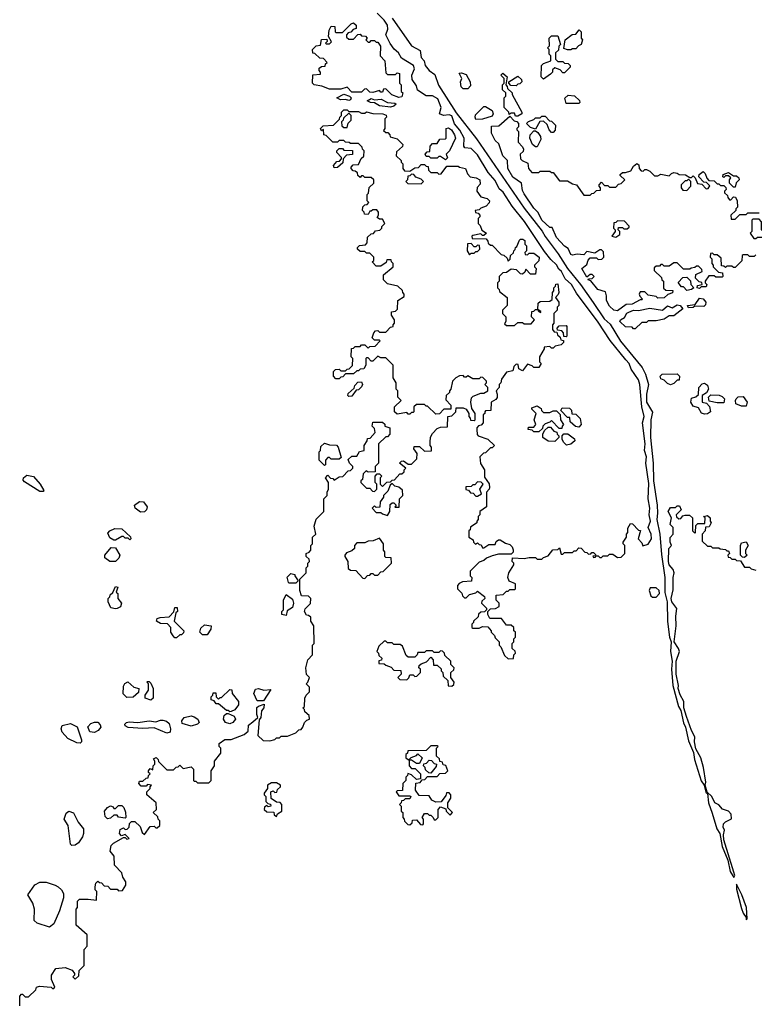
# Model space of a CAD drawing. Extents: x 2386423 to 2568864, y 578392 to 761999.
# Tile 288 of 454: x 2471980 to 2476545, y 735904 to 742020. Entities that reach past the tile are written whole.
import ezdxf

# ---------------------------------------------------------------- set-up
doc = ezdxf.new("R2010")
doc.units = 0

msp = doc.modelspace()

# ---------------------------------------------------------------- linework, layer by layer
at = {"layer": '0CON05XD'}
for points in [[(2475035, 740470), (2475005, 740450), (2474981.7, 740448.3), (2474960, 740425), (2474960, 740395), (2474950, 740385), (2474950, 740355), (2474960, 740345), (2474961.7, 740331.7), (2475010, 740295), (2475010, 740245), (2474980, 740215), (2474980, 740195), (2475000, 740175), (2475000, 740145), (2474991.7, 740131.7), (2475005, 740120), (2475055, 740120), (2475075, 740140), (2475105, 740140), (2475115, 740130), (2475158.3, 740131.7), (2475180, 740155), (2475160, 740175), (2475161.7, 740208.3), (2475175, 740210), (2475185, 740220), (2475200, 740220), (2475201.7, 740211.7), (2475218.3, 740201.7), (2475218.3, 740208.3), (2475200, 740220), (2475201.7, 740258.3), (2475215, 740270), (2475275, 740272.5), (2475288.3, 740281.7), (2475290, 740325), (2475300, 740335), (2475300, 740355), (2475310, 740365), (2475311.7, 740378.3), (2475325, 740380), (2475330, 740325), (2475327, 740313), (2475310, 740295), (2475330, 740265), (2475330, 740245), (2475320, 740235), (2475320, 740215), (2475300, 740195), (2475300, 740135), (2475290, 740125), (2475290, 740095), (2475301.7, 740081.7), (2475318.3, 740078.3), (2475321.7, 740061.7), (2475338.3, 740048.3), (2475341.7, 740031.7), (2475358.3, 740028.3), (2475360, 740015), (2475345, 740000), (2475308.3, 739991.7), (2475295, 739980), (2475285, 739980), (2475275, 739990), (2475240, 739985), (2475240, 739975), (2475210, 739925), (2475210, 739895), (2475220, 739885), (2475205, 739860), (2475175, 739860), (2475165, 739870), (2475135, 739880), (2475105, 739840), (2475081.7, 739851.7), (2475078.3, 739878.3), (2475065, 739880), (2475050, 739865), (2475045, 739840), (2475005, 739830), (2474973, 739787), (2474970, 739765), (2474960, 739755), (2474960, 739735), (2474940, 739715), (2474947.5, 739695), (2474947, 739673), (2474939.3, 739660.7), (2474910, 739645), (2474908.3, 739591.7), (2474875, 739590), (2474870, 739585), (2474870, 739575), (2474860, 739565), (2474860, 739515), (2474848.3, 739501.7), (2474831.7, 739498.3), (2474820, 739485), (2474820, 739475), (2474823, 739443), (2474830, 739435), (2474890, 739415), (2474930, 739375), (2474915, 739360), (2474905, 739360), (2474875, 739330), (2474861.7, 739328.3), (2474840, 739305), (2474843, 739263), (2474867.5, 739225), (2474868.3, 739178.3), (2474897, 739137), (2474900, 739115), (2474897, 739103), (2474880, 739085), (2474880, 738995), (2474840, 738965), (2474840, 738945), (2474830, 738935), (2474830, 738915), (2474820, 738905), (2474820, 738895), (2474781.7, 738868.3), (2474778.3, 738851.7), (2474770, 738845), (2474770, 738805), (2474798.3, 738788.3), (2474800, 738775), (2474811.7, 738761.7), (2474825, 738770), (2474835, 738760), (2474848.3, 738758.3), (2474855, 738740), (2474865, 738740), (2474895, 738760), (2474935, 738760), (2474941.7, 738778.3), (2474955, 738790), (2474965, 738790), (2474998.3, 738768.3), (2475025, 738760), (2475040, 738745), (2475047, 738727), (2475047.5, 738712.5), (2475035, 738700), (2474955, 738700), (2474915, 738690), (2474880, 738675), (2474865, 738660), (2474835, 738650), (2474780, 738595), (2474780, 738565), (2474790, 738555), (2474788.3, 738531.7), (2474732.5, 738527.5), (2474711.7, 738518.3), (2474700, 738505), (2474700, 738485), (2474728.3, 738458.3), (2474731.7, 738441.7), (2474745, 738430), (2474755, 738430), (2474775, 738450), (2474815, 738460), (2474825, 738470), (2474868.3, 738438.3), (2474870, 738425), (2474851.7, 738408.3), (2474850, 738395), (2474880, 738365), (2474880, 738355), (2474868.3, 738341.7), (2474845, 738340), (2474831.7, 738328.3), (2474828.3, 738311.7), (2474800, 738285), (2474800, 738275), (2474790, 738265), (2474790, 738245), (2474795, 738240), (2474835, 738240), (2474855, 738250), (2474888.3, 738248.3), (2474910, 738225), (2474910, 738215), (2474930, 738195), (2474935, 738180), (2474960, 738155), (2474960, 738135), (2474970, 738125), (2474991.7, 738071.7), (2475015, 738050), (2475048.3, 738051.7), (2475050, 738075), (2475060, 738085), (2475058.3, 738098.3), (2475040, 738115), (2475040, 738145), (2475050, 738155), (2475050, 738175), (2475060, 738185), (2475060, 738215), (2475050, 738225), (2475050, 738245), (2475035, 738260), (2475005, 738260), (2474975, 738300), (2474901.7, 738301.7), (2474890, 738325), (2474890, 738345), (2474905, 738360), (2474937, 738363), (2474960, 738375), (2474960, 738395), (2474940, 738415), (2474940, 738445), (2474985, 738450), (2475005, 738470), (2475015, 738470), (2475025, 738480), (2475055, 738480), (2475060, 738485), (2475060, 738515), (2475021.7, 738531.7), (2475012.5, 738555), (2475020, 738585), (2475050, 738635), (2475050, 738645), (2475040, 738655), (2475041.7, 738678.3), (2475115, 738672.5), (2475145, 738680), (2475185, 738680), (2475195, 738670), (2475225, 738670), (2475235, 738680), (2475265, 738690), (2475293, 738727), (2475325, 738730), (2475335, 738740), (2475345, 738700), (2475355, 738700), (2475365, 738710), (2475415, 738710), (2475425, 738720), (2475438.3, 738721.7), (2475455, 738740), (2475468.3, 738738.3), (2475491.7, 738711.7), (2475505, 738710), (2475515, 738700), (2475528.3, 738701.7), (2475535, 738710), (2475545, 738710), (2475558.3, 738698.3), (2475560, 738690), (2475541.7, 738688.3), (2475545, 738680), (2475558.3, 738681.7), (2475560, 738690), (2475575, 738690), (2475585, 738680), (2475595, 738680), (2475605, 738690), (2475635, 738690), (2475645, 738700), (2475665, 738700), (2475695, 738680), (2475718.3, 738681.7), (2475740, 738705), (2475740, 738755), (2475730, 738765), (2475730, 738775), (2475750, 738805), (2475750, 738825), (2475760, 738835), (2475758.3, 738861.7), (2475775, 738890), (2475788.3, 738888.3), (2475825, 738850), (2475838.3, 738848.3), (2475822.5, 738795), (2475845, 738770), (2475851.7, 738751.7), (2475885, 738762.9), (2475905.3, 738795), (2475903.8, 738825), (2475885.8, 738865), (2475900.8, 738905), (2475890.9, 738945), (2475895.5, 738985), (2475884.5, 739044.5), (2475888.5, 739138.5), (2475870, 739265), (2475874.2, 739305), (2475862.8, 739345), (2475866.7, 739385), (2475850.6, 739515), (2475859.7, 739555), (2475845.4, 739615), (2475833.6, 739755), (2475825, 739782.2), (2475780.1, 739850.1), (2475766.5, 739885), (2475746.9, 739906.9), (2475648.3, 740028.3), (2475575, 740140.4), (2475440.5, 740320.5), (2475409.2, 740375), (2475370.1, 740410.1), (2475346.1, 740456.1), (2475330.5, 740470.5), (2475315, 740498.2), (2475280.3, 740530.3), (2475240.9, 740580.9), (2475116.6, 740766.6), (2475040.9, 740860.9), (2474985, 740948.1), (2474960.3, 740970.3), (2474935, 741021.5), (2474890.7, 741070.7), (2474825, 741180), (2474785, 741219.1), (2474746.7, 741225), (2474740, 741235), (2474742.5, 741285), (2474715, 741334.2), (2474682.2, 741372.2), (2474665, 741422.5), (2474649.6, 741429.6), (2474613.9, 741423.9), (2474588.8, 741435), (2474599.3, 741475), (2474578.4, 741528.4), (2474545, 741547.5), (2474505, 741546.7), (2474451.7, 741581.7), (2474445, 741610), (2474418.3, 741648.3), (2474417.5, 741675), (2474432.5, 741715), (2474427.8, 741735), (2474351.7, 741781.7), (2474333.3, 741815), (2474307, 741837), (2474281.7, 741871.7), (2474255.8, 741925), (2474268.2, 741961.8), (2474265.9, 741985), (2474245, 742017.3), (2474201.3, 742061.3)], [(2474295, 742029.4), (2474415, 741857.1), (2474468.3, 741828.3), (2474474.3, 741785), (2474494.3, 741764.3), (2474500, 741735), (2474525, 741703.5), (2474560.5, 741680.5), (2474582.8, 741612.8), (2474691.4, 741441.4), (2474819.1, 741279.1), (2475115, 740849.1), (2475226.4, 740706.4), (2475245, 740672.7), (2475326.5, 740566.5), (2475383.2, 740475), (2475464.8, 740374.8), (2475543.2, 740263.2), (2475612.7, 740162.7), (2475648.5, 740128.5), (2475713.6, 740023.6), (2475849, 739859), (2475868.5, 739818.5), (2475887.5, 739755), (2475875.9, 739695), (2475874.4, 739645), (2475912.1, 739582.1), (2475901.9, 739535), (2475898.9, 739425), (2475916.8, 739265), (2475919, 739155), (2475941, 739005), (2475943.9, 738955), (2475938.5, 738915), (2475958.4, 738825), (2475967.6, 738697.6), (2475988.9, 738555), (2475988, 738462), (2476003.5, 738403.5), (2476005, 738282.5), (2476017.5, 738185), (2476028.8, 738155), (2476023.6, 738095), (2476034.7, 738035), (2476030, 737985), (2476038.8, 737885), (2476074.7, 737755), (2476088.5, 737728.5), (2476105, 737652), (2476117.8, 737625), (2476135, 737540), (2476167.8, 737467.8), (2476174.2, 737425), (2476215, 737292), (2476233.8, 737265), (2476245, 737217.5), (2476253.3, 737213.3), (2476261.2, 737155), (2476282.1, 737092.1), (2476312.9, 736995), (2476330, 736965), (2476344.6, 736885), (2476379.7, 736799.7), (2476395, 736730), (2476417.5, 736692.5), (2476423.3, 736705), (2476418.6, 736725), (2476356.2, 736925), (2476353.8, 736956.2), (2476360, 736985), (2476350.8, 737005), (2476354.4, 737025), (2476365, 737038.1), (2476403.6, 737056.4), (2476400.8, 737085), (2476384.4, 737104.4), (2476346.4, 737116.4), (2476324.1, 737144.1), (2476300, 737155), (2476281.2, 737195), (2476251.7, 737221.7), (2476240, 737265), (2476243.8, 737285), (2476230, 737375), (2476212.5, 737435), (2476181.2, 737491.2), (2476172.5, 737535), (2476175.7, 737565.7), (2476154.3, 737605), (2476122.9, 737692.9), (2476106.2, 737745), (2476106, 737785), (2476085, 737827.5), (2476072.5, 737865), (2476074.2, 737885), (2476060, 737955), (2476060, 738035), (2476080, 738095), (2476074, 738115), (2476046.2, 738155), (2476060, 738255), (2476057.5, 738315), (2476063.6, 738363.6), (2476033.3, 738405), (2476028.8, 738425), (2476040.7, 738479.3), (2476040, 738555), (2476047.5, 738585), (2476040, 738605), (2476016.7, 738635), (2476012, 738655), (2476013.9, 738736.1), (2476030, 738755), (2476022.5, 738775), (2476023, 738803), (2476040, 738825), (2476040, 738865), (2476022.5, 738885), (2476030, 738925), (2476010, 738965), (2476025, 738990), (2476055, 738990), (2476065, 739000), (2476080, 739000), (2476090, 738975), (2476060, 738945), (2476061.7, 738931.7), (2476075, 738920), (2476088.3, 738921.7), (2476101.7, 738938.3), (2476115, 738942.5), (2476141.7, 738941.7), (2476160, 738925), (2476160, 738845), (2476175, 738830), (2476180, 738835), (2476181.7, 738878.3), (2476195, 738890), (2476238.3, 738891.7), (2476240, 738925), (2476230, 738935), (2476255, 738940), (2476270, 738925), (2476270, 738905), (2476277.5, 738895), (2476265, 738870), (2476241.7, 738868.3), (2476240, 738845), (2476220, 738825), (2476221.7, 738781.7), (2476255, 738750), (2476275, 738750), (2476285, 738740), (2476325, 738740), (2476333, 738733), (2476365, 738730), (2476375, 738720), (2476385, 738720), (2476390, 738705), (2476380, 738695), (2476381.7, 738681.7), (2476395, 738680), (2476405, 738670), (2476425, 738670), (2476435, 738660), (2476458.3, 738658.3), (2476485, 738620), (2476515, 738620), (2476525, 738610), (2476555, 738600)], [(2474335, 741537.5), (2474293, 741553), (2474255, 741590), (2474241.7, 741588.3), (2474235, 741570), (2474225, 741570), (2474215, 741580), (2474175, 741567.5), (2474155, 741570), (2474135, 741590), (2474121.7, 741588.3), (2474105, 741570), (2474045, 741570), (2474015, 741600), (2473975, 741587.5), (2473905, 741587.5), (2473857, 741607), (2473810, 741615), (2473800, 741625), (2473801.7, 741678.3), (2473848.3, 741681.7), (2473850, 741695), (2473840, 741705), (2473841.7, 741718.3), (2473855, 741730), (2473878.3, 741731.7), (2473880, 741745), (2473890, 741755), (2473868.3, 741778.3), (2473845, 741780), (2473815, 741810), (2473801.7, 741811.7), (2473800, 741835), (2473823, 741857), (2473848.3, 741861.7), (2473855, 741897.5), (2473888.3, 741898.3), (2473890, 741885), (2473880, 741875), (2473885, 741870), (2473905, 741870), (2473918.3, 741881.7), (2473900, 741915), (2473902.5, 741955), (2473915, 741980), (2473938.3, 741978.3), (2473940, 741945), (2473945, 741940), (2473985, 741940), (2474040, 741995), (2474055, 742000), (2474070, 741985), (2474070, 741965), (2474051.7, 741958.3), (2474038.3, 741941.7), (2474021.7, 741938.3), (2474010, 741925), (2474011.7, 741911.7), (2474025, 741900), (2474055, 741900), (2474081.7, 741928.3), (2474095, 741930), (2474105, 741920), (2474128.3, 741918.3), (2474140, 741905), (2474130, 741895), (2474145, 741880), (2474155, 741880), (2474165, 741890), (2474185, 741890), (2474195, 741880), (2474205, 741880), (2474222.5, 741855), (2474220, 741795), (2474250, 741765), (2474255, 741690), (2474265, 741680), (2474315, 741680), (2474325, 741690), (2474340, 741685), (2474340, 741625), (2474350, 741615), (2474350, 741575), (2474360, 741565), (2474355, 741540), (2474335, 741537.5)], [(2475405, 741832.5), (2475385, 741832.5), (2475361.7, 741841.7), (2475370, 741895), (2475413, 741927), (2475435, 741930), (2475457, 741957), (2475470, 741945), (2475470, 741905), (2475477.5, 741895), (2475470, 741865), (2475451.7, 741858.3), (2475435, 741840), (2475415, 741840), (2475405, 741832.5)], [(2475235, 741650), (2475220, 741665), (2475222.5, 741735), (2475235, 741747.5), (2475280, 741765), (2475280, 741795), (2475270, 741805), (2475270, 741835), (2475260, 741845), (2475271.7, 741858.3), (2475270, 741905), (2475285, 741920), (2475325, 741920), (2475340, 741865), (2475330, 741855), (2475328.3, 741831.7), (2475310, 741815), (2475310, 741775), (2475325, 741760), (2475355, 741760), (2475365, 741750), (2475388.3, 741748.3), (2475400, 741735), (2475400, 741725), (2475365, 741690), (2475355, 741690), (2475338.3, 741708.3), (2475305, 741720), (2475291.7, 741708.3), (2475290, 741695), (2475278.3, 741681.7), (2475235, 741650)], [(2474765, 741590), (2474735, 741590), (2474723, 741603), (2474720, 741635), (2474727.5, 741655), (2474711.7, 741688.3), (2474725, 741690), (2474755, 741680), (2474780, 741635), (2474781.7, 741608.3), (2474765, 741590)], [(2475075, 741420), (2475061.7, 741421.7), (2475055, 741440), (2475035, 741440), (2475021.7, 741431.7), (2475020, 741445), (2474990, 741475), (2474990, 741535), (2475000, 741545), (2475000, 741565), (2474980, 741585), (2474980, 741615), (2474990, 741625), (2474990, 741655), (2474970, 741675), (2474983, 741687), (2475010, 741665), (2475000, 741615), (2475010, 741605), (2475011.7, 741591.7), (2475040, 741565), (2475040, 741555), (2475100, 741445), (2475100, 741435), (2475075, 741420)], [(2475065, 741610), (2475031.7, 741611.7), (2475020, 741625), (2475020, 741635), (2475075, 741670), (2475098.3, 741648.3), (2475100, 741635), (2475088.3, 741621.7), (2475075, 741620), (2475065, 741610)], [(2474025, 741517.5), (2474003.9, 741523.9), (2473972.7, 741522.7), (2473950, 741535), (2473995, 741557.5), (2474030, 741545), (2474040, 741535), (2474035, 741522.5), (2474025, 741517.5)], [(2474285, 741477.5), (2474215, 741484.3), (2474185, 741503.3), (2474160, 741505), (2474140, 741515), (2474165, 741530), (2474185, 741522.5), (2474226.7, 741526.7), (2474265, 741506.7), (2474310.7, 741500.7), (2474320, 741495), (2474305, 741482.5), (2474285, 741477.5)], [(2475455, 741500), (2475375, 741500), (2475368.3, 741531.7), (2475388.3, 741551.7), (2475427, 741547), (2475458.3, 741518.3), (2475460, 741505), (2475455, 741500)], [(2474185, 739480), (2474170, 739495), (2474175, 739520), (2474235, 739520), (2474248.3, 739508.3), (2474250, 739495), (2474280, 739485), (2474280, 739445), (2474265, 739430), (2474255, 739430), (2474210, 739385), (2474210, 739265), (2474190, 739245), (2474188.3, 739211.7), (2474145, 739210), (2474133, 739217), (2474115, 739200), (2474110, 739165), (2474100, 739155), (2474100, 739145), (2474135, 739110), (2474155, 739110), (2474171.7, 739091.7), (2474185, 739090), (2474200, 739105), (2474200, 739135), (2474190, 739145), (2474190, 739185), (2474201.7, 739198.3), (2474215, 739200), (2474230, 739185), (2474220, 739175), (2474220, 739135), (2474235, 739120), (2474261.7, 739148.3), (2474285, 739150), (2474295, 739160), (2474308.3, 739161.7), (2474341.7, 739198.3), (2474355, 739200), (2474368.3, 739211.7), (2474370, 739225), (2474380, 739235), (2474340, 739265), (2474351.7, 739278.3), (2474365, 739280), (2474395, 739260), (2474415, 739260), (2474448.3, 739291.7), (2474450, 739325), (2474430, 739355), (2474431.7, 739368.3), (2474465, 739370), (2474495, 739340), (2474538.3, 739341.7), (2474540, 739365), (2474530, 739375), (2474530, 739395), (2474533, 739427), (2474545, 739450), (2474575, 739480), (2474595, 739490), (2474638.3, 739491.7), (2474640, 739555), (2474665, 739560), (2474678.3, 739571.7), (2474690, 739585), (2474691.7, 739608.3), (2474735, 739610), (2474755, 739600), (2474770, 739575), (2474770, 739555), (2474780, 739545), (2474781.7, 739531.7), (2474805, 739530), (2474810, 739535), (2474810, 739575), (2474790, 739605), (2474782.5, 739645), (2474788.3, 739671.7), (2474798.3, 739681.7), (2474845, 739700), (2474865, 739700), (2474890, 739715), (2474890, 739735), (2474870, 739755), (2474880, 739765), (2474880, 739775), (2474858.3, 739798.3), (2474845, 739800), (2474835, 739790), (2474795, 739790), (2474765, 739807.5), (2474755, 739800), (2474745, 739800), (2474735, 739810), (2474713, 739807), (2474690, 739795), (2474670, 739775), (2474660, 739725), (2474650, 739715), (2474650, 739705), (2474630, 739685), (2474628.3, 739658.3), (2474660, 739625), (2474658.3, 739601.7), (2474615, 739600), (2474588.3, 739571.7), (2474565, 739570), (2474515, 739620), (2474505, 739620), (2474495, 739630), (2474445, 739630), (2474430, 739615), (2474430, 739585), (2474425, 739580), (2474415, 739580), (2474405, 739570), (2474395, 739570), (2474385, 739580), (2474325, 739570), (2474310, 739585), (2474310, 739615), (2474350, 739655), (2474330, 739675), (2474330, 739715), (2474320, 739725), (2474320, 739765), (2474300, 739795), (2474300, 739875), (2474255, 739920), (2474225, 739920), (2474205, 739930), (2474175, 739900), (2474165, 739900), (2474145, 739920), (2474135, 739920), (2474130, 739915), (2474130, 739875), (2474118.3, 739851.7), (2474095, 739850), (2474085, 739840), (2474075, 739840), (2474055, 739820), (2474005, 739820), (2473988.3, 739801.7), (2473975, 739800), (2473965, 739790), (2473945, 739790), (2473930, 739805), (2473930, 739835), (2473941.7, 739848.3), (2473965, 739850), (2473975, 739840), (2474005, 739840), (2474015, 739850), (2474028.3, 739851.7), (2474048.3, 739871.7), (2474050, 739915), (2474040, 739925), (2474041.7, 739978.3), (2474055, 739980), (2474065, 739990), (2474095, 739990), (2474105, 740000), (2474125, 740000), (2474145, 739980), (2474155, 739990), (2474188.3, 739991.7), (2474220, 740025), (2474215, 740030), (2474185, 740030), (2474170, 740045), (2474180, 740075), (2474191.7, 740088.3), (2474205, 740090), (2474215, 740080), (2474255, 740080), (2474285, 740110), (2474300, 740115), (2474300, 740125), (2474310, 740135), (2474310, 740155), (2474290, 740185), (2474290, 740205), (2474315, 740210), (2474328.3, 740221.7), (2474330, 740275), (2474368.3, 740301.7), (2474370, 740315), (2474360, 740325), (2474358.3, 740338.3), (2474330, 740365), (2474265, 740380), (2474240, 740405), (2474240, 740435), (2474300, 740485), (2474300, 740505), (2474290, 740515), (2474288.3, 740528.3), (2474261.7, 740528.3), (2474258.3, 740511.7), (2474225, 740490), (2474195, 740490), (2474170, 740515), (2474180, 740525), (2474180, 740545), (2474168.3, 740558.3), (2474155, 740570), (2474135, 740570), (2474125, 740580), (2474095, 740580), (2474080, 740595), (2474080, 740605), (2474091.7, 740618.3), (2474128.3, 740621.7), (2474140, 740635), (2474141.7, 740668.3), (2474165, 740690), (2474178.3, 740691.7), (2474191.7, 740708.3), (2474218.3, 740711.7), (2474230, 740725), (2474230, 740735), (2474250, 740755), (2474235, 740780), (2474215, 740780), (2474201.7, 740791.7), (2474210, 740805), (2474210, 740825), (2474198.3, 740838.3), (2474175, 740840), (2474165, 740830), (2474155, 740830), (2474145, 740810), (2474121.7, 740811.7), (2474120, 740825), (2474110, 740835), (2474111.7, 740858.3), (2474125, 740870), (2474138.3, 740871.7), (2474150, 740885), (2474140, 740895), (2474140, 740935), (2474147, 740943), (2474151.7, 740978.3), (2474180, 741005), (2474180, 741025), (2474165, 741040), (2474125, 741040), (2474115, 741050), (2474105, 741050), (2474095, 741040), (2474081.7, 741051.7), (2474078.3, 741068.3), (2474065, 741080), (2474051.7, 741081.7), (2474040, 741095), (2474040, 741105), (2474051.7, 741118.3), (2474085, 741120), (2474101.7, 741158.3), (2474118.3, 741171.7), (2474120, 741205), (2474110, 741215), (2474108.3, 741228.3), (2474085, 741250), (2474035, 741250), (2474027, 741257), (2474005, 741260), (2473995, 741270), (2473965, 741270), (2473955, 741260), (2473925, 741260), (2473885, 741300), (2473870, 741305), (2473868.3, 741338.3), (2473855, 741330), (2473850, 741345), (2473865, 741360), (2473930, 741365), (2473968.3, 741401.7), (2473970, 741415), (2473980, 741425), (2473980, 741445), (2473995, 741460), (2474015, 741460), (2474025, 741450), (2474085, 741450), (2474105, 741440), (2474125, 741440), (2474135, 741447.5), (2474175, 741437.5), (2474236.1, 741436.1), (2474256.4, 741426.4), (2474260, 741415), (2474250, 741405), (2474250, 741345), (2474241.7, 741331.7), (2474255, 741320), (2474268.3, 741318.3), (2474280, 741305), (2474281.7, 741291.7), (2474325, 741280), (2474360, 741245), (2474358.3, 741231.7), (2474321.7, 741198.3), (2474320, 741175), (2474350, 741145), (2474350, 741135), (2474360, 741125), (2474360, 741095), (2474371.7, 741081.7), (2474405, 741080), (2474435, 741100), (2474458.3, 741101.7), (2474475, 741120), (2474495, 741120), (2474505, 741110), (2474518.3, 741108.3), (2474520, 741085), (2474535, 741070), (2474575, 741070), (2474585, 741060), (2474598.3, 741061.7), (2474635, 741110), (2474705, 741110), (2474713, 741103), (2474750, 741095), (2474761.7, 741061.7), (2474780, 741045), (2474817, 741037), (2474840, 741025), (2474841.7, 740998.3), (2474823, 740977), (2474820, 740955), (2474845, 740920), (2474885, 740910), (2474900, 740895), (2474898.3, 740881.7), (2474878.3, 740861.7), (2474845, 740850), (2474835, 740840), (2474810, 740835), (2474811.7, 740821.7), (2474828.3, 740818.3), (2474840, 740805), (2474840, 740795), (2474830, 740785), (2474830, 740755), (2474841.7, 740741.7), (2474851.7, 740711.7), (2474880, 740695), (2474865, 740680), (2474855, 740680), (2474845, 740690), (2474795, 740680), (2474790, 740675), (2474791.7, 740661.7), (2474878.3, 740658.3), (2474890, 740645), (2474891.7, 740631.7), (2474905, 740620), (2474915, 740620), (2474971.7, 740561.7), (2474988.3, 740558.3), (2475008.3, 740538.3), (2475015, 740520), (2475028.3, 740531.7), (2475030, 740555), (2475048.3, 740571.7), (2475050, 740585), (2475058.3, 740591.7), (2475060, 740605), (2475068.3, 740611.7), (2475085, 740650), (2475093, 740657), (2475107, 740657), (2475118.3, 740648.3), (2475120, 740625), (2475130, 740615), (2475130, 740585), (2475120, 740575), (2475121.7, 740561.7), (2475135, 740560), (2475145, 740570), (2475175, 740570), (2475207.5, 740545), (2475207, 740523), (2475180, 740495), (2475180, 740485), (2475190, 740475), (2475185, 740440), (2475155, 740440), (2475125, 740470), (2475118.3, 740451.7), (2475105, 740440), (2475091.7, 740441.7), (2475067, 740467), (2475035, 740470)], [(2474815, 741400), (2474810, 741415), (2474811.7, 741428.3), (2474851.7, 741468.3), (2474865, 741480), (2474875, 741480), (2474916.4, 741456.4), (2474922.5, 741435), (2474915, 741420), (2474855, 741402.5), (2474815, 741400)], [(2474015, 741350), (2474021.7, 741378.3), (2474040, 741395), (2474040, 741425), (2474025, 741440), (2473991.7, 741408.3), (2473990, 741395), (2473980, 741385), (2473981.7, 741361.7), (2473995, 741350), (2474015, 741350)], [(2475695, 740211.2), (2475672.5, 740215), (2475645, 740240), (2475627.5, 740275), (2475627.5, 740305), (2475619.3, 740329.3), (2475572.5, 740345), (2475528.3, 740398.3), (2475512.5, 740405), (2475515, 740410), (2475538.3, 740411.7), (2475550, 740425), (2475537, 740437), (2475525, 740437.5), (2475505, 740420), (2475473.3, 740475), (2475505, 740500), (2475513, 740527), (2475525, 740540), (2475565, 740540), (2475575, 740530), (2475598.3, 740531.7), (2475610, 740545), (2475608.3, 740578.3), (2475595, 740590), (2475585, 740590), (2475555, 740570), (2475505, 740580), (2475485, 740560), (2475445, 740563.3), (2475415, 740557.5), (2475405, 740562.5), (2475389.3, 740599.3), (2475365, 740613.3), (2475315, 740667.5), (2475288.3, 740728.3), (2475275, 740730), (2475223.8, 740775), (2475202.5, 740822.5), (2475175, 740850), (2475115, 740937.5), (2475105, 740960), (2475097.5, 741005), (2475045, 741041.2), (2475013.3, 741095), (2475011.2, 741145), (2474983.3, 741175), (2474958.3, 741248.3), (2474935, 741270), (2474912.5, 741315), (2474911.7, 741358.3), (2474958.3, 741361.7), (2475025, 741420), (2475051.7, 741391.7), (2475068.3, 741388.3), (2475080, 741375), (2475080, 741355), (2475070, 741345), (2475070, 741335), (2475080, 741325), (2475078.3, 741258.3), (2475105, 741230), (2475110, 741215), (2475108.3, 741201.7), (2475090, 741185), (2475092.5, 741155), (2475102.5, 741145), (2475138.3, 741128.3), (2475142.5, 741095), (2475161.7, 741071.7), (2475205, 741070), (2475215, 741080), (2475275, 741080), (2475285, 741070), (2475295, 741070), (2475335, 741020), (2475385, 741020), (2475415, 741000), (2475440, 740995), (2475485, 740930), (2475525, 740930), (2475535, 740940), (2475548.3, 740941.7), (2475565, 740960), (2475588.3, 740961.7), (2475590, 740975), (2475580, 740985), (2475580, 740995), (2475595, 741010), (2475615, 740990), (2475635, 740990), (2475645, 740980), (2475685, 740980), (2475701.7, 740998.3), (2475718.3, 741001.7), (2475740, 741025), (2475711.7, 741051.7), (2475711.7, 741058.3), (2475725, 741070), (2475745, 741070), (2475778.3, 741081.7), (2475795, 741110), (2475815, 741127.5), (2475828.3, 741118.3), (2475830, 741095), (2475841.7, 741081.7), (2475855, 741080), (2475865, 741090), (2475875, 741090), (2475895, 741080), (2475925, 741050), (2475945, 741050), (2475965, 741060), (2476015, 741050), (2476030, 741065), (2476045, 741070), (2476065, 741067.5), (2476078.3, 741058.3), (2476117, 741057), (2476145, 741040), (2476155, 741040), (2476165, 741050), (2476178.3, 741038.3), (2476191.7, 741001.7), (2476218.3, 740998.3), (2476245, 740970), (2476258.3, 740971.7), (2476268.3, 740988.3), (2476248.3, 741008.3), (2476231.7, 741011.7), (2476200, 741045), (2476201.7, 741058.3), (2476227, 741077), (2476240, 741065), (2476250, 741035), (2476261.7, 741021.7), (2476295, 741020), (2476315, 741000), (2476325, 741000), (2476335, 740990), (2476355, 740990), (2476368.3, 740978.3), (2476370, 740965), (2476360, 740955), (2476360, 740945), (2476378.3, 740928.3), (2476380, 740915), (2476391.7, 740901.7), (2476398.3, 740901.7), (2476415, 740920), (2476428.3, 740918.3), (2476437.5, 740895), (2476440, 740855), (2476430, 740845), (2476430, 740835), (2476400, 740805), (2476401.7, 740781.7), (2476425, 740780), (2476455, 740810), (2476495, 740810), (2476505, 740820), (2476575, 740820)], [(2475295, 741320), (2475285, 741320), (2475270, 741335), (2475258.3, 741368.3), (2475235, 741390), (2475211.7, 741388.3), (2475185, 741340), (2475155, 741350), (2475130, 741375), (2475141.7, 741388.3), (2475175, 741400), (2475185, 741410), (2475215, 741410), (2475225, 741420), (2475245, 741420), (2475271.7, 741391.7), (2475285, 741390), (2475310, 741365), (2475307, 741333), (2475295, 741320)], [(2474625, 741150), (2474595, 741170), (2474585, 741170), (2474575, 741160), (2474535, 741160), (2474525, 741170), (2474505, 741170), (2474500, 741185), (2474511.7, 741198.3), (2474528.3, 741201.7), (2474530, 741235), (2474545, 741250), (2474575, 741250), (2474591.7, 741278.3), (2474625, 741280), (2474630, 741285), (2474630, 741345), (2474645, 741347.5), (2474662.5, 741335), (2474682.5, 741305), (2474687.5, 741285), (2474650, 741205), (2474630, 741185), (2474637.5, 741162.5), (2474625, 741150)], [(2475195, 741230), (2475185, 741230), (2475167.5, 741245), (2475150, 741285), (2475152.5, 741305), (2475175, 741330), (2475185, 741330), (2475199.3, 741319.3), (2475216.7, 741295), (2475217.5, 741275), (2475195, 741230)], [(2473935, 741100), (2473930, 741115), (2473951.7, 741138.3), (2473968.3, 741141.7), (2473980, 741155), (2473980, 741165), (2473950, 741195), (2473950, 741205), (2473965, 741220), (2473985, 741220), (2473995, 741210), (2474048.3, 741208.3), (2474048.3, 741181.7), (2474011.7, 741178.3), (2473990, 741155), (2473988.3, 741131.7), (2473955, 741102.5), (2473935, 741100)], [(2474475, 741000), (2474490, 741015), (2474475, 741030), (2474441.7, 741041.7), (2474428.3, 741058.3), (2474415, 741060), (2474405, 741050), (2474391.7, 741048.3), (2474390, 741025), (2474380, 741015), (2474391.7, 741001.7), (2474475, 741000)], [(2476425, 740980), (2476415, 740980), (2476390, 741005), (2476390, 741025), (2476398.3, 741038.3), (2476385, 741050), (2476365, 741050), (2476355, 741040), (2476350, 741045), (2476351.7, 741058.3), (2476385, 741070), (2476415, 741050), (2476435, 741050), (2476448.3, 741038.3), (2476450, 741025), (2476433, 741007), (2476425, 740980)], [(2476125, 740960), (2476150, 740985), (2476150, 741015), (2476135, 741030), (2476125, 741020), (2476115, 741020), (2476090, 740995), (2476090, 740975), (2476101.7, 740961.7), (2476125, 740960)], [(2475685, 740670), (2475710, 740685), (2475710, 740705), (2475700, 740715), (2475701.7, 740728.3), (2475725, 740730), (2475735, 740720), (2475755, 740720), (2475768.3, 740731.7), (2475768.3, 740738.3), (2475738.3, 740768.3), (2475695, 740770), (2475685, 740760), (2475671.7, 740758.3), (2475670, 740725), (2475680, 740715), (2475680, 740705), (2475660, 740675), (2475685, 740670)], [(2476555, 740660), (2476565, 740670), (2476595, 740670), (2476600, 740675), (2476600, 740705), (2476590, 740715), (2476590, 740765), (2476575, 740780), (2476535, 740780), (2476530, 740775), (2476530, 740705), (2476520, 740695), (2476541.7, 740661.7), (2476555, 740660)], [(2474775, 740560), (2474785, 740570), (2474805, 740570), (2474815, 740580), (2474825, 740580), (2474840, 740595), (2474838.3, 740618.3), (2474825, 740620), (2474815, 740610), (2474805, 740610), (2474785, 740630), (2474761.7, 740628.3), (2474760, 740585), (2474775, 740560)], [(2476555, 740560), (2476545, 740550), (2476515, 740550), (2476505, 740560), (2476475, 740560), (2476470, 740555), (2476468.3, 740521.7), (2476425, 740480), (2476415, 740480), (2476405, 740490), (2476375, 740490), (2476365, 740480), (2476355, 740490), (2476341.7, 740491.7), (2476338.3, 740538.3), (2476315, 740560), (2476295, 740560), (2476285, 740570), (2476271.7, 740568.3), (2476270, 740545), (2476280, 740535), (2476280, 740505), (2476290, 740495), (2476290, 740485), (2476321.7, 740451.7), (2476348.3, 740448.3), (2476350, 740425), (2476345, 740420), (2476305, 740420), (2476295, 740430), (2476261.7, 740428.3), (2476240, 740395), (2476240, 740385), (2476250, 740375), (2476245, 740360), (2476215, 740360), (2476205, 740350), (2476190, 740355), (2476191.7, 740368.3), (2476220, 740375), (2476218.3, 740388.3), (2476201.7, 740391.7), (2476180, 740415), (2476181.7, 740438.3), (2476220, 740455), (2476218.3, 740468.3), (2476198.3, 740488.3), (2476185, 740490), (2476175, 740480), (2476153, 740477), (2476145, 740470), (2476105, 740470), (2476065, 740510), (2476045, 740510), (2476015, 740490), (2475985, 740490), (2475975, 740500), (2475965, 740500), (2475955, 740490), (2475935, 740490), (2475921.7, 740478.3), (2475921.7, 740461.7), (2475968.3, 740418.3), (2475970, 740405), (2475980, 740395), (2475981.7, 740351.7), (2475995, 740340), (2476038.3, 740338.3), (2476037, 740323), (2476007.5, 740312.5), (2475985, 740293.3), (2475945, 740290), (2475935, 740300), (2475885, 740310), (2475865, 740330), (2475835, 740330), (2475830, 740315), (2475833, 740303), (2475850, 740285), (2475845, 740280), (2475835, 740280), (2475785, 740253.3), (2475748.3, 740251.7), (2475695, 740211.2)], [(2476125, 740337.5), (2476105, 740360), (2476091.7, 740361.7), (2476071.7, 740388.3), (2476101.7, 740418.3), (2476125, 740420), (2476148.3, 740398.3), (2476150, 740375), (2476170, 740355), (2476155, 740343.3), (2476125, 740337.5)], [(2475805, 740100), (2475795, 740100), (2475785, 740110), (2475745, 740113.3), (2475710, 740145), (2475712.5, 740155), (2475739.1, 740170.9), (2475753.6, 740196.4), (2475765, 740204.2), (2475795, 740216), (2475825, 740214.2), (2475895, 740228.1), (2475975, 740215.8), (2476005, 740242), (2476035, 740231.2), (2476065, 740248.6), (2476083.3, 740245), (2476100, 740225), (2476045, 740180), (2476015, 740180), (2475985, 740160), (2475935, 740150), (2475885, 740150), (2475875, 740140), (2475845, 740140), (2475805, 740100)], [(2476135, 740230), (2476130, 740245), (2476178.3, 740251.7), (2476205, 740290.8), (2476227.2, 740287.2), (2476243.3, 740265), (2476241.7, 740248.3), (2476231.7, 740238.3), (2476175, 740240), (2476165, 740232.5), (2476135, 740230)], [(2475375, 740050), (2475361.7, 740051.7), (2475360, 740075), (2475348.3, 740088.3), (2475321.7, 740091.7), (2475320, 740105), (2475331.7, 740118.3), (2475375, 740120), (2475380, 740115), (2475380, 740055), (2475375, 740050)], [(2476025, 739752.5), (2476005, 739760), (2475985, 739780), (2475965, 739790), (2475960, 739805), (2475971.7, 739818.3), (2476065, 739820), (2476080, 739805), (2476078.3, 739781.7), (2476065, 739780), (2476045, 739760), (2476025, 739752.5)], [(2474025, 739680), (2474020, 739685), (2474021.7, 739698.3), (2474058.3, 739731.7), (2474061.7, 739748.3), (2474081.7, 739768.3), (2474105, 739770), (2474110, 739755), (2474105, 739740), (2474085, 739720), (2474071.7, 739718.3), (2474045, 739682.5), (2474025, 739680)], [(2476235, 739570), (2476217, 739577), (2476198.3, 739608.3), (2476165, 739620), (2476150, 739645), (2476155, 739670), (2476181.7, 739678.3), (2476198.3, 739691.7), (2476200, 739735), (2476221.7, 739758.3), (2476235, 739762.5), (2476255, 739750), (2476260, 739725), (2476248.3, 739701.7), (2476220, 739685), (2476220, 739645), (2476248.3, 739638.3), (2476267, 739617), (2476272.5, 739585), (2476255, 739572.5), (2476235, 739570)], [(2476355, 739640), (2476315, 739640), (2476265, 739650), (2476260, 739675), (2476275, 739690), (2476327, 739687), (2476345, 739680), (2476360, 739665), (2476355, 739640)], [(2476495, 739620), (2476465, 739620), (2476430, 739635), (2476427.5, 739655), (2476432.5, 739665), (2476445, 739677.5), (2476475, 739680), (2476500, 739645), (2476495, 739620)], [(2475205, 739460), (2475175, 739460), (2475165, 739470), (2475140, 739475), (2475141.7, 739488.3), (2475175, 739490), (2475187.5, 739505), (2475177.5, 739535), (2475190, 739575), (2475161.7, 739601.7), (2475161.7, 739608.3), (2475195, 739622.5), (2475220, 739605), (2475221.7, 739591.7), (2475235, 739580), (2475275, 739580), (2475295, 739590), (2475315, 739590), (2475338.3, 739568.3), (2475340, 739535), (2475360, 739505), (2475350, 739495), (2475348.3, 739481.7), (2475331.7, 739481.7), (2475285, 739530), (2475275, 739520), (2475245, 739510), (2475230, 739495), (2475228.3, 739481.7), (2475205, 739460)], [(2475455, 739490), (2475433, 739493), (2475401.7, 739521.7), (2475398.3, 739548.3), (2475385, 739550), (2475341.7, 739591.7), (2475351.7, 739608.3), (2475397, 739607), (2475410, 739595), (2475411.7, 739571.7), (2475435, 739570), (2475463, 739543), (2475470, 739505), (2475455, 739490)], [(2471980, 735895), (2471980, 735955), (2471991.7, 735968.3), (2471998.3, 735968.3), (2472015, 735950), (2472035, 735950), (2472080, 735995), (2472085, 736010), (2472103, 736017), (2472175, 736010), (2472185, 736000), (2472198.3, 736011.7), (2472177.5, 736057.5), (2472176.7, 736085), (2472205, 736126.7), (2472263.6, 736133.6), (2472307, 736117), (2472320, 736095), (2472320, 736085), (2472310, 736075), (2472325, 736060), (2472348.3, 736081.7), (2472350, 736115), (2472380, 736145), (2472380, 736245), (2472400, 736265), (2472400, 736335), (2472330, 736395), (2472330, 736495), (2472340, 736505), (2472340, 736545), (2472351.7, 736558.3), (2472405, 736557.5), (2472458.3, 736551.7), (2472460, 736605), (2472450, 736615), (2472450, 736635), (2472452.5, 736657.5), (2472465, 736670), (2472475, 736660), (2472488.3, 736658.3), (2472505, 736640), (2472528.3, 736638.3), (2472545, 736620), (2472585, 736620), (2472595, 736610), (2472618.3, 736611.7), (2472640, 736645), (2472640, 736665), (2472620, 736695), (2472615, 736720), (2472568.3, 736768.3), (2472567.5, 736825), (2472542.5, 736855), (2472548.3, 736891.7), (2472563.8, 736906.2), (2472625, 736940), (2472635, 736940), (2472645, 736930), (2472660, 736935), (2472635, 736960), (2472611.7, 736951.7), (2472600, 736965), (2472605, 736990), (2472625, 737000), (2472635, 736990), (2472648.3, 736991.7), (2472660, 737005), (2472661.7, 737028.3), (2472675, 737040), (2472695, 737040), (2472728.3, 737008.3), (2472741.7, 736971.7), (2472755, 736960), (2472791.7, 737008.3), (2472815, 737010), (2472825, 737000), (2472835, 737000), (2472850, 737015), (2472850, 737045), (2472840, 737055), (2472838.3, 737068.3), (2472810, 737095), (2472830, 737115), (2472827.5, 737155), (2472770, 737205), (2472770, 737225), (2472790, 737245), (2472790, 737255), (2472800, 737265), (2472775, 737270), (2472765, 737260), (2472735, 737260), (2472720, 737275), (2472725, 737290), (2472745, 737290), (2472765, 737310), (2472778.3, 737311.7), (2472780, 737325), (2472790, 737335), (2472780, 737345), (2472780, 737355), (2472791.7, 737368.3), (2472808.3, 737361.7), (2472810, 737385), (2472820, 737395), (2472820, 737415), (2472811.7, 737428.3), (2472828.3, 737438.3), (2472840, 737425), (2472841.7, 737411.7), (2472895, 737360), (2472935, 737360), (2472951.7, 737378.3), (2472965, 737380), (2472975, 737390), (2472995, 737370), (2473045, 737380), (2473060, 737365), (2473060, 737295), (2473065, 737290), (2473075, 737290), (2473085, 737280), (2473155, 737280), (2473170, 737295), (2473170, 737355), (2473190, 737385), (2473190, 737415), (2473230, 737465), (2473230, 737495), (2473220, 737505), (2473220, 737525), (2473255, 737550), (2473295, 737550), (2473375, 737580), (2473398.8, 737601.2), (2473401.3, 737638.7), (2473428.3, 737658.3), (2473460, 737685), (2473453.3, 737705), (2473453, 737747), (2473463, 737757), (2473498.3, 737768.3), (2473497.5, 737745), (2473483.6, 737726.4), (2473477.5, 737685), (2473468.3, 737671.7), (2473460, 737575), (2473493, 737543), (2473535, 737540), (2473565, 737550), (2473575, 737560), (2473595, 737560), (2473605, 737570), (2473645, 737570), (2473695, 737590), (2473715, 737610), (2473728.3, 737611.7), (2473740, 737625), (2473750, 737655), (2473765, 737670), (2473780, 737675), (2473778.3, 737698.3), (2473751.7, 737721.7), (2473750, 737735), (2473740, 737745), (2473750, 737755), (2473752.5, 737805), (2473760, 737825), (2473780, 737845), (2473780, 737875), (2473760, 737895), (2473770, 737905), (2473780, 737935), (2473763, 737953), (2473757.5, 737995), (2473770, 738045), (2473800, 738075), (2473800, 738135), (2473810, 738145), (2473807.5, 738255), (2473790, 738285), (2473788.3, 738308.3), (2473775, 738320), (2473761.7, 738321.7), (2473750, 738345), (2473755, 738360), (2473787, 738393), (2473790, 738425), (2473775, 738440), (2473731.7, 738441.7), (2473720, 738475), (2473720, 738545), (2473760, 738585), (2473760, 738615), (2473770, 738625), (2473770, 738645), (2473780, 738655), (2473778.3, 738668.3), (2473760, 738685), (2473760, 738705), (2473778.3, 738711.7), (2473790, 738725), (2473790, 738755), (2473800, 738765), (2473800, 738805), (2473820, 738825), (2473810, 738875), (2473823, 738917), (2473870, 738965), (2473870, 739045), (2473890, 739065), (2473890, 739085), (2473900, 739105), (2473900, 739145), (2473880, 739175), (2473895, 739190), (2473911.7, 739171.7), (2473925, 739170), (2473935, 739160), (2473965, 739180), (2473988.3, 739181.7), (2474021.7, 739218.3), (2474035, 739220), (2474050, 739235), (2474050, 739245), (2474030, 739265), (2474021.7, 739288.3), (2474045, 739310), (2474075, 739310), (2474091.7, 739338.3), (2474120, 739345), (2474120, 739375), (2474140, 739405), (2474141.7, 739418.3), (2474158.3, 739421.7), (2474190, 739455), (2474185, 739480)], [(2475305, 739400), (2475263, 739403), (2475230, 739425), (2475230, 739445), (2475241.7, 739468.3), (2475265, 739490), (2475278.3, 739488.3), (2475300, 739465), (2475318.3, 739458.3), (2475320, 739445), (2475330, 739435), (2475330, 739425), (2475305, 739400)], [(2475378.3, 739378.3), (2475360, 739395), (2475350, 739415), (2475350, 739435), (2475361.7, 739448.3), (2475387, 739447), (2475427, 739417), (2475430, 739405), (2475405, 739382.5), (2475378.3, 739378.3)], [(2473875, 739250), (2473840, 739285), (2473840, 739335), (2473850, 739345), (2473851.7, 739368.3), (2473875, 739390), (2473905, 739380), (2473948.3, 739378.3), (2473960, 739365), (2473978.3, 739301.7), (2473965, 739290), (2473915, 739290), (2473905, 739300), (2473895, 739300), (2473880, 739285), (2473880, 739255), (2473875, 739250)], [(2472125, 739090), (2472105, 739090), (2472009.3, 739149.3), (2472000.7, 739160.7), (2472003.3, 739175), (2472025, 739190), (2472065, 739183.3), (2472107.5, 739135), (2472130, 739095), (2472125, 739090)], [(2474265, 738940), (2474280, 738965), (2474281.7, 739008.3), (2474295, 739020), (2474305, 739020), (2474320, 739005), (2474311.7, 738991.7), (2474338.3, 738991.7), (2474340, 739045), (2474360, 739065), (2474358.3, 739098.3), (2474337, 739117), (2474311.7, 739121.7), (2474295, 739140), (2474281.7, 739128.3), (2474268.3, 739091.7), (2474240, 739065), (2474240, 739055), (2474220, 739025), (2474218.3, 738991.7), (2474195, 738990), (2474185, 739000), (2474170, 738985), (2474195, 738960), (2474225, 738960), (2474235, 738950), (2474265, 738940)], [(2474825, 739060), (2474850, 739075), (2474840, 739105), (2474860, 739135), (2474848.3, 739148.3), (2474825, 739150), (2474808.3, 739131.7), (2474795, 739130), (2474785, 739120), (2474751.7, 739118.3), (2474751.7, 739101.7), (2474768.3, 739098.3), (2474781.7, 739081.7), (2474798.3, 739078.3), (2474815, 739060), (2474825, 739060)], [(2472731.7, 738961.7), (2472697.5, 738985), (2472692.5, 739005), (2472725, 739027.5), (2472750, 739025), (2472772.5, 738995), (2472767.5, 738975), (2472755, 738962.5), (2472731.7, 738961.7)], [(2472575, 738787.5), (2472565, 738787.5), (2472540.7, 738800.7), (2472528.3, 738831.7), (2472540, 738845), (2472570.7, 738859.3), (2472615, 738857.5), (2472668.3, 738808.3), (2472670, 738795), (2472665, 738790), (2472655, 738800), (2472635, 738800), (2472625, 738810), (2472615, 738810), (2472575, 738787.5)], [(2474125, 738550), (2474141.7, 738568.3), (2474155, 738570), (2474165, 738580), (2474175, 738580), (2474185, 738570), (2474205, 738570), (2474225, 738590), (2474238.3, 738591.7), (2474290, 738645), (2474288.3, 738678.3), (2474255, 738680), (2474250, 738685), (2474250, 738715), (2474240, 738725), (2474240, 738765), (2474215, 738800), (2474177, 738783), (2474145, 738780), (2474125, 738770), (2474075, 738770), (2474060, 738755), (2474060, 738735), (2474045, 738720), (2474011.7, 738708.3), (2474000, 738695), (2474000, 738685), (2474020, 738655), (2474021.7, 738611.7), (2474035, 738600), (2474068.3, 738598.3), (2474111.7, 738551.7), (2474125, 738550)], [(2476485, 738680), (2476471.7, 738681.7), (2476460, 738695), (2476460, 738755), (2476465, 738770), (2476495, 738777.5), (2476507.5, 738755), (2476490, 738725), (2476490, 738705), (2476500, 738695), (2476485, 738680)], [(2472575, 738653.8), (2472540, 738655), (2472508.3, 738678.3), (2472510, 738695), (2472548.3, 738741.7), (2472575, 738740), (2472603.3, 738695), (2472596.7, 738675), (2472575, 738653.8)], [(2473695, 738520), (2473655, 738520), (2473650, 738525), (2473643, 738557), (2473665, 738580), (2473690, 738575), (2473690, 738565), (2473710, 738535), (2473695, 738520)], [(2472575, 738360), (2472547, 738367), (2472530, 738405), (2472530, 738425), (2472540, 738435), (2472541.7, 738448.3), (2472558.3, 738461.7), (2472575, 738500), (2472590, 738495), (2472580, 738465), (2472590, 738455), (2472590, 738425), (2472612.5, 738395), (2472605.9, 738374.1), (2472585, 738363.3), (2472575, 738360)], [(2475913, 738433), (2475935, 738434.2), (2475956.3, 738455), (2475953.8, 738475), (2475935, 738491.2), (2475898.2, 738491.8), (2475890.6, 738475), (2475902, 738442), (2475913, 738433)], [(2473635, 738320), (2473610, 738325), (2473610, 738345), (2473620, 738355), (2473620, 738415), (2473635, 738450), (2473675, 738420), (2473682.5, 738395), (2473675, 738370), (2473641.7, 738348.3), (2473635, 738320)], [(2472955, 738180), (2472945, 738180), (2472933, 738193), (2472920, 738215), (2472920, 738245), (2472898.3, 738268.3), (2472855, 738270), (2472830, 738285), (2472835, 738300), (2472853, 738307), (2472908.3, 738311.7), (2472938.3, 738341.7), (2472945, 738370), (2472958.3, 738368.3), (2472960, 738345), (2472950, 738335), (2472940, 738285), (2473000, 738225), (2472998.3, 738211.7), (2472985, 738200), (2472975, 738200), (2472955, 738180)], [(2473145, 738200), (2473115, 738200), (2473100, 738215), (2473105, 738240), (2473128.3, 738261.7), (2473170, 738255), (2473167.5, 738235), (2473145, 738200)], [(2474665, 737880), (2474678.3, 737891.7), (2474680, 737905), (2474660, 737935), (2474660, 737965), (2474678.3, 737981.7), (2474680, 737995), (2474660, 738015), (2474660, 738035), (2474621.7, 738071.7), (2474620, 738085), (2474608.3, 738098.3), (2474595, 738100), (2474585, 738090), (2474555, 738090), (2474545, 738100), (2474505, 738100), (2474495, 738090), (2474455, 738090), (2474450, 738075), (2474435, 738060), (2474395, 738060), (2474381.7, 738071.7), (2474358.3, 738128.3), (2474345, 738140), (2474305, 738140), (2474295, 738150), (2474265, 738150), (2474255, 738160), (2474245, 738160), (2474211.7, 738128.3), (2474200, 738095), (2474210, 738085), (2474211.7, 738071.7), (2474230, 738055), (2474228.3, 738041.7), (2474211.7, 738038.3), (2474211.7, 738021.7), (2474245, 738020), (2474255, 738010), (2474288.3, 737998.3), (2474305, 737980), (2474348.3, 737978.3), (2474350, 737955), (2474330, 737935), (2474341.7, 737921.7), (2474385, 737920), (2474398.3, 737931.7), (2474405, 737950), (2474425, 737950), (2474435, 737940), (2474448.3, 737941.7), (2474470, 737965), (2474470, 737985), (2474460, 737995), (2474461.7, 738008.3), (2474475, 738020), (2474508.3, 738031.7), (2474535, 738060), (2474550, 738045), (2474551.7, 738011.7), (2474575, 738010), (2474598.3, 737988.3), (2474600, 737975), (2474610, 737965), (2474611.7, 737941.7), (2474640, 737915), (2474641.7, 737881.7), (2474665, 737880)], [(2472645, 737810), (2472623, 737833), (2472625, 737880), (2472633.6, 737896.4), (2472653, 737907), (2472690, 737875), (2472720, 737865), (2472718.3, 737841.7), (2472685, 737812.5), (2472645, 737810)], [(2472795, 737792.5), (2472760, 737805), (2472760, 737825), (2472780, 737855), (2472780, 737895), (2472770, 737905), (2472775, 737910), (2472785, 737910), (2472795, 737900), (2472810, 737865), (2472810, 737805), (2472795, 737792.5)], [(2473285, 737720), (2473275, 737730), (2473265, 737730), (2473215, 737770), (2473201.7, 737771.7), (2473188.3, 737788.3), (2473170, 737795), (2473170, 737815), (2473180, 737825), (2473181.7, 737838.3), (2473198.3, 737838.3), (2473200, 737815), (2473215, 737800), (2473225, 737810), (2473235, 737810), (2473285, 737860), (2473298.3, 737858.3), (2473300, 737835), (2473340, 737785), (2473340, 737765), (2473316.4, 737733.6), (2473295, 737722.5), (2473285, 737720)], [(2473495, 737790), (2473455, 737790), (2473434, 737835), (2473445, 737861.2), (2473465, 737866.2), (2473496.4, 737856.4), (2473540, 737860), (2473495, 737790)], [(2472895, 737589.2), (2472815, 737622.5), (2472745, 737616.7), (2472654.5, 737624.5), (2472636.2, 737635), (2472633.8, 737645), (2472644.4, 737655.6), (2472661.2, 737658.8), (2472714.3, 737654.3), (2472785, 737664.4), (2472825, 737658.6), (2472855, 737670), (2472869.3, 737669.3), (2472892.4, 737662.4), (2472908.9, 737648.9), (2472918.1, 737615), (2472915, 737593.8), (2472895, 737589.2)], [(2473045, 737632.5), (2472988.7, 737648.7), (2472986.9, 737665), (2473002, 737685), (2473045, 737696), (2473065, 737690.8), (2473087.5, 737675), (2473094.3, 737655), (2473085.8, 737645), (2473045, 737632.5)], [(2473285, 737646.5), (2473258, 737655), (2473245.7, 737675), (2473250.8, 737699.2), (2473265, 737710), (2473275, 737710), (2473313.8, 737693.8), (2473321.2, 737675), (2473305, 737654.3), (2473285, 737646.5)], [(2472355, 737526.7), (2472335, 737528.8), (2472280, 737555), (2472243.3, 737595), (2472237.8, 737615), (2472245, 737636), (2472295, 737647.5), (2472337.3, 737627.3), (2472363.6, 737546.4), (2472363.3, 737535), (2472355, 737526.7)], [(2472445, 737592.2), (2472416.6, 737596.6), (2472403.1, 737626.9), (2472421.5, 737648.5), (2472445, 737657.5), (2472465, 737655.8), (2472481.1, 737641.1), (2472484.4, 737625), (2472468.6, 737605), (2472445, 737592.2)], [(2474485, 737020), (2474490, 737025), (2474490, 737055), (2474480, 737065), (2474495, 737090), (2474515, 737090), (2474525, 737080), (2474535, 737080), (2474550, 737065), (2474555, 737050), (2474565, 737050), (2474580, 737065), (2474580, 737115), (2474595, 737130), (2474628.3, 737118.3), (2474630, 737105), (2474655, 737080), (2474670, 737095), (2474640, 737125), (2474640, 737155), (2474660, 737185), (2474660, 737205), (2474648.3, 737218.3), (2474631.7, 737218.3), (2474628.3, 737201.7), (2474598.3, 737161.7), (2474565, 737160), (2474541.7, 737171.7), (2474525, 737200), (2474461.7, 737201.7), (2474440, 737235), (2474441.7, 737278.3), (2474468.3, 737281.7), (2474481.7, 737298.3), (2474498.3, 737301.7), (2474515, 737320), (2474575, 737320), (2474591.7, 737338.3), (2474625, 737340), (2474640, 737355), (2474628.3, 737388.3), (2474611.7, 737391.7), (2474608.3, 737408.3), (2474591.7, 737411.7), (2474588.3, 737428.3), (2474570, 737445), (2474570, 737495), (2474580, 737505), (2474575, 737510), (2474535, 737510), (2474505, 737480), (2474391.7, 737478.3), (2474390, 737465), (2474380, 737455), (2474380, 737435), (2474400, 737420), (2474400, 737385), (2474415, 737370), (2474438.3, 737368.3), (2474470, 737335), (2474470, 737305), (2474445, 737300), (2474415, 737330), (2474391.7, 737338.3), (2474390, 737325), (2474380, 737315), (2474380, 737295), (2474360, 737275), (2474358.3, 737231.7), (2474325, 737230), (2474320, 737225), (2474335, 737200), (2474405, 737200), (2474410, 737195), (2474405, 737180), (2474375, 737180), (2474365, 737170), (2474351.7, 737168.3), (2474350, 737155), (2474340, 737145), (2474350, 737135), (2474350, 737105), (2474360, 737095), (2474360, 737065), (2474370, 737055), (2474371.7, 737041.7), (2474391.7, 737021.7), (2474405, 737020), (2474418.3, 737031.7), (2474421.7, 737048.3), (2474445, 737050), (2474471.7, 737021.7), (2474485, 737020)], [(2474465, 737400), (2474445, 737400), (2474415, 737420), (2474400, 737420), (2474400, 737425), (2474411.7, 737438.3), (2474445, 737450), (2474455, 737460), (2474480, 737435), (2474465, 737400)], [(2474535, 737340), (2474521.7, 737341.7), (2474501.7, 737361.7), (2474500, 737375), (2474490, 737385), (2474491.7, 737398.3), (2474508.3, 737401.7), (2474525, 737420), (2474538.3, 737418.3), (2474555, 737400), (2474570, 737395), (2474568.3, 737381.7), (2474535, 737340)], [(2473575, 737070), (2473581.7, 737088.3), (2473610, 737105), (2473610, 737145), (2473598.3, 737158.3), (2473575, 737160), (2473541.7, 737181.7), (2473540, 737225), (2473555, 737230), (2473565, 737220), (2473578.3, 737221.7), (2473581.7, 737238.3), (2473600, 737255), (2473600, 737265), (2473575, 737280), (2473545, 737280), (2473520, 737265), (2473520, 737245), (2473500, 737215), (2473500, 737205), (2473510, 737195), (2473510, 737165), (2473521.7, 737151.7), (2473538.3, 737148.3), (2473540, 737135), (2473525, 737130), (2473515, 737140), (2473501.7, 737128.3), (2473500, 737115), (2473515, 737100), (2473558.3, 737098.3), (2473561.7, 737081.7), (2473575, 737070)], [(2472525, 737056.7), (2472510.5, 737070.5), (2472506.2, 737105), (2472525, 737127.5), (2472545, 737137.5), (2472560, 737130), (2472565, 737120), (2472575, 737120), (2472595, 737140), (2472615, 737140), (2472627, 737127), (2472637, 737097), (2472640, 737065), (2472635, 737060), (2472595, 737067.5), (2472585, 737080), (2472565, 737080), (2472545, 737060), (2472525, 737056.7)], [(2472305, 736890), (2472295, 736900), (2472281.2, 737015), (2472256.7, 737055), (2472268.8, 737091.2), (2472285, 737104), (2472315, 737094), (2472343.3, 737035), (2472377.5, 736995), (2472377.5, 736965), (2472370, 736945), (2472345, 736906.7), (2472325, 736893.3), (2472305, 736890)], [(2472165, 736382.5), (2472088.3, 736408.3), (2472070, 736425), (2472072.5, 736495), (2472061.7, 736531.7), (2472030, 736585), (2472074.1, 736645.9), (2472105, 736663.8), (2472145, 736663.3), (2472200, 736645), (2472220, 736635), (2472240, 736615), (2472251.7, 736591.7), (2472252.5, 736565), (2472227.5, 736485), (2472192.5, 736405), (2472165, 736382.5)], [(2476495, 736430), (2476500, 736435), (2476496.9, 736505), (2476467.1, 736585), (2476435, 736650), (2476435, 736620), (2476465, 736500), (2476475, 736470), (2476494.2, 736444.2), (2476495, 736430)]]:
    msp.add_lwpolyline(points, dxfattribs=at)

doc.saveas('drawing.dxf')
